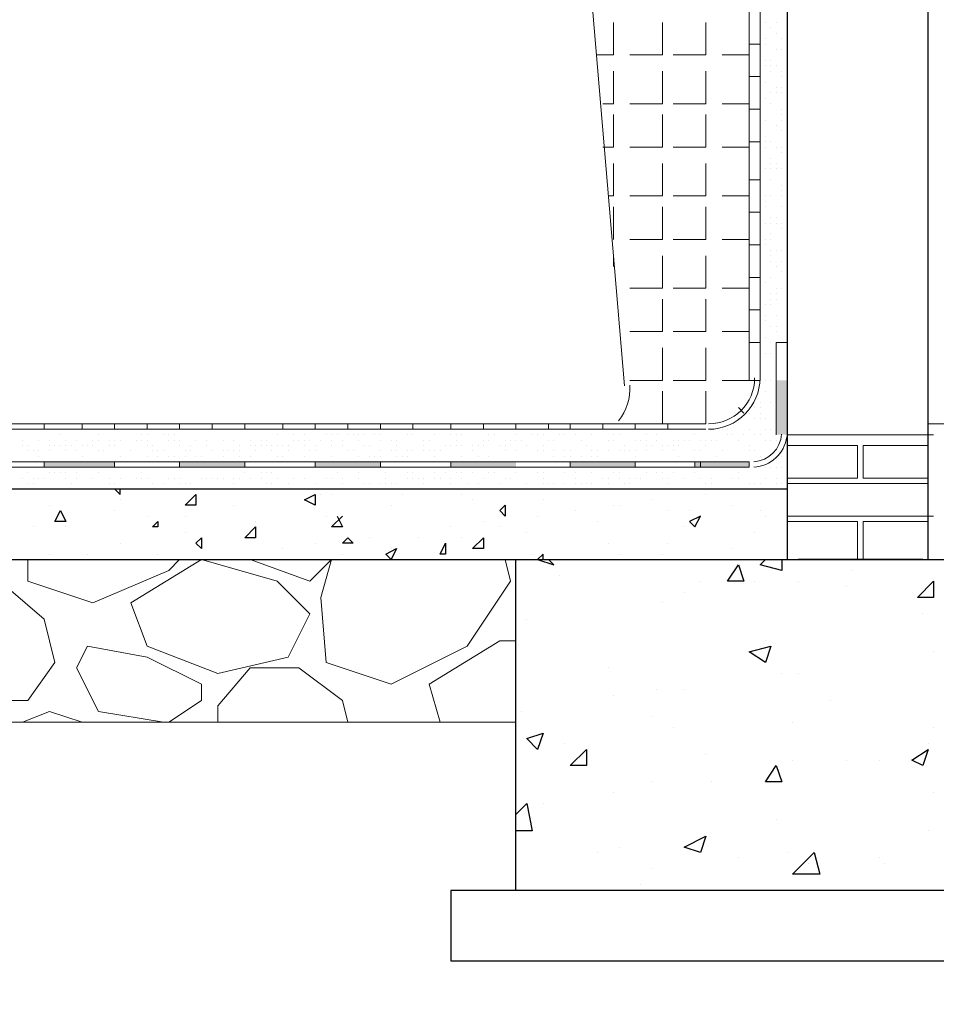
# Model space of a CAD drawing. Header units: metres. Extents: x 5.7 to 89.8, y 4 to 63.5.
# Tile 322 of 475: x 66.2 to 67.9, y 30 to 31.8. Entities that reach past the tile are written whole.
import ezdxf

# ---------------------------------------------------------------- set-up
doc = ezdxf.new("R2010")
doc.units = ezdxf.units.M
doc.header["$MEASUREMENT"] = 0
for name, color, linetype in [('PDF17_hatch', 7, 'Continuous'), ('PDF17_hatch-borshi', 7, 'Continuous'), ('PDF17_hatch-plan', 7, 'Continuous'), ('PDF17_kaff', 7, 'Continuous'), ('PDF17_wall', 7, 'Continuous')]:
    doc.layers.add(name, color=color, linetype=linetype)

msp = doc.modelspace()

# ---------------------------------------------------------------- linework, layer by layer
at = {"layer": 'PDF17_hatch', "lineweight": 25}
for points in [[(66.3911, 30.9611), (66.4007, 30.9515), (66.4007, 30.9611)], [(66.6415, 30.9611), (66.6415, 30.9611)], [(66.8148, 30.9611), (66.8148, 30.9611)], [(66.4007, 30.9418), (66.4007, 30.9418)], [(66.5259, 30.9418), (66.5259, 30.9418)], [(66.7571, 30.9515), (66.7571, 30.9515)], [(66.7763, 30.9515), (66.7763, 30.9515)], [(66.9015, 30.9515), (66.9015, 30.9515)], [(67.0075, 30.9515), (67.0075, 30.9515)], [(67.0267, 30.9418), (67.0267, 30.9418)], [(67.1519, 30.9418), (67.1519, 30.9418)], [(67.3446, 30.9418), (67.3446, 30.9418)], [(67.3446, 30.9418), (67.3446, 30.9418)], [(67.4409, 30.9515), (67.4409, 30.9515)], [(66.2755, 30.9322), (66.2755, 30.9322)], [(66.603, 30.9322), (66.603, 30.9322)], [(66.8823, 30.9322), (66.8823, 30.9322)], [(67.2771, 30.9322), (67.2771, 30.9322)], [(67.2868, 30.9322), (67.2868, 30.9322)], [(67.489, 30.9322), (67.489, 30.9322)], [(66.3911, 30.9226), (66.3911, 30.9226)], [(66.4489, 30.9129), (66.4489, 30.9129)], [(66.5163, 30.9129), (66.5163, 30.9129)], [(66.7667, 30.9129), (66.7667, 30.9129)], [(66.786, 30.9129), (66.7956, 30.8937), (66.7763, 30.8937), (66.7956, 30.9129)], [(67.1423, 30.9129), (67.1423, 30.9129)], [(67.2097, 30.9226), (67.2097, 30.9226)], [(67.3735, 30.9226), (67.3735, 30.9226)], [(67.412, 30.9226), (67.412, 30.9226)], [(67.5372, 30.9226), (67.5372, 30.9226)], [(67.5468, 30.9129), (67.5468, 30.9129)], [(66.2466, 30.8937), (66.2466, 30.8937)], [(66.3044, 30.8937), (66.3044, 30.8937)], [(66.6415, 30.9033), (66.6415, 30.9033)], [(66.9882, 30.8937), (66.9882, 30.8937)], [(67.046, 30.9033), (67.046, 30.9033)], [(67.0749, 30.8937), (67.0749, 30.8937)], [(67.2482, 30.9033), (67.2482, 30.9033)], [(67.4023, 30.8937), (67.4023, 30.8937)], [(66.5163, 30.884), (66.5163, 30.884)], [(66.8437, 30.8744), (66.8437, 30.8744)], [(66.9304, 30.8744), (66.9304, 30.8744)], [(67.0075, 30.8744), (67.0075, 30.8744)], [(67.123, 30.884), (67.123, 30.884)], [(67.5276, 30.884), (67.5276, 30.884)], [(66.4007, 30.8648), (66.4007, 30.8648)], [(66.6896, 30.8552), (66.6896, 30.8552)], [(66.7474, 30.8648), (66.7474, 30.8648)], [(66.8823, 30.8552), (66.8823, 30.8552)], [(67.2675, 30.8648), (67.2675, 30.8648)], [(67.3735, 30.8648), (67.3735, 30.8648)], [(67.489, 30.8552), (67.489, 30.8552)], [(66.2755, 30.8455), (66.2755, 30.8455)], [(66.3429, 30.8455), (66.3429, 30.8455)], [(66.4681, 30.8455), (66.4681, 30.8455)], [(66.7956, 30.8455), (66.7956, 30.8455)], [(67.1327, 30.8455), (67.1327, 30.8455)], [(67.1519, 30.8359), (67.1519, 30.8455), (67.1423, 30.8359), (67.1712, 30.8263), (67.1616, 30.8359)], [(67.1423, 30.8359), (67.1423, 30.8359)], [(67.229, 30.8359), (67.229, 30.8359)], [(67.2868, 30.8455), (67.2868, 30.8455)], [(67.3638, 30.8455), (67.3638, 30.8455)], [(67.5757, 30.8359), (67.5757, 30.8166), (67.5372, 30.8263), (67.5468, 30.8359)], [(67.1808, 30.807), (67.1808, 30.807)], [(67.7009, 30.8166), (67.7009, 30.8166)], [(67.4312, 30.7974), (67.4312, 30.7974)], [(67.5276, 30.7974), (67.5276, 30.7974)], [(67.6046, 30.7974), (67.6046, 30.7974)], [(67.6913, 30.7877), (67.6913, 30.7877)], [(67.4023, 30.7781), (67.4023, 30.7781)], [(67.3638, 30.7588), (67.3638, 30.7588)], [(67.8261, 30.7396), (67.8261, 30.7396)], [(67.123, 30.7299), (67.123, 30.7299)], [(67.5468, 30.6914), (67.5468, 30.6914)], [(67.8454, 30.6722), (67.8454, 30.6722)], [(67.2675, 30.6433), (67.2675, 30.6433)], [(67.5757, 30.6336), (67.5757, 30.6336)], [(67.6046, 30.6336), (67.6046, 30.6336)], [(67.2771, 30.5951), (67.2771, 30.5951)], [(67.3542, 30.6047), (67.3542, 30.6047)], [(67.4023, 30.6047), (67.4023, 30.6047)], [(67.6624, 30.5855), (67.6624, 30.5855)], [(67.1134, 30.5662), (67.1134, 30.5662)], [(67.3446, 30.5566), (67.3446, 30.5566)], [(67.595, 30.547), (67.595, 30.547)], [(67.3831, 30.5373), (67.3831, 30.5373)], [(67.8454, 30.5373), (67.8454, 30.5373)], [(67.1905, 30.5084), (67.1905, 30.5084)], [(67.8358, 30.5084), (67.8358, 30.5084)], [(67.1038, 30.4892), (67.1038, 30.4892)], [(67.4409, 30.4892), (67.4409, 30.4892)], [(67.595, 30.4795), (67.595, 30.4795)], [(67.6913, 30.4795), (67.6913, 30.4795)], [(67.7491, 30.4795), (67.7491, 30.4795)], [(67.3446, 30.441), (67.3446, 30.441)], [(67.4505, 30.441), (67.4505, 30.441)], [(67.2771, 30.4218), (67.2771, 30.4218)], [(67.8454, 30.4218), (67.8454, 30.4218)], [(67.1038, 30.4121), (67.1038, 30.4121)], [(67.1038, 30.3832), (67.123, 30.4025), (67.1327, 30.3543), (67.1038, 30.3543)], [(67.1519, 30.4025), (67.1519, 30.4025)], [(67.5661, 30.3736), (67.5661, 30.3736)], [(67.8358, 30.3543), (67.8358, 30.3543)], [(67.2482, 30.3158), (67.2482, 30.3158)], [(67.2868, 30.3254), (67.2868, 30.3254)], [(67.5853, 30.3158), (67.5853, 30.3158)], [(67.4987, 30.3062), (67.4987, 30.3062)], [(67.6239, 30.2965), (67.6239, 30.2965)], [(67.7491, 30.3062), (67.7491, 30.3062)], [(67.7587, 30.2965), (67.7587, 30.2965)], [(67.3446, 30.2869), (67.3446, 30.2869)], [(67.3253, 30.258), (67.3253, 30.258)]]:
    msp.add_lwpolyline(points, dxfattribs=at)
for points in [[(66.5355, 30.9322), (66.5163, 30.9322), (66.5355, 30.9515)], [(66.7474, 30.9515), (66.7474, 30.9322), (66.7282, 30.9418)], [(67.0845, 30.9322), (67.0845, 30.9129), (67.0749, 30.9226)], [(66.2948, 30.9226), (66.3044, 30.9033), (66.2851, 30.9033)], [(67.4312, 30.9129), (67.412, 30.9033), (67.4216, 30.8937)], [(66.4681, 30.9033), (66.4681, 30.8937), (66.4585, 30.8937)], [(66.6415, 30.8937), (66.6415, 30.8744), (66.6222, 30.8744)], [(66.5452, 30.8744), (66.5452, 30.8552), (66.5355, 30.8648)], [(66.8052, 30.8744), (66.8148, 30.8648), (66.7956, 30.8648)], [(67.046, 30.8552), (67.0267, 30.8552), (67.046, 30.8744)], [(66.8919, 30.8552), (66.8823, 30.8359), (66.8726, 30.8455)], [(66.9786, 30.8648), (66.9786, 30.8455), (66.9689, 30.8455)], [(67.4987, 30.8263), (67.5083, 30.7974), (67.4794, 30.7974)], [(67.8454, 30.7974), (67.8454, 30.7685), (67.8165, 30.7685)], [(67.5564, 30.6818), (67.5468, 30.6529), (67.5179, 30.6722)], [(67.1519, 30.5277), (67.1423, 30.4988), (67.123, 30.5181)], [(67.229, 30.4988), (67.229, 30.4699), (67.2001, 30.4699)], [(67.8358, 30.4988), (67.8261, 30.4699), (67.8069, 30.4795)], [(67.5661, 30.4699), (67.5757, 30.441), (67.5468, 30.441)], [(67.4409, 30.3447), (67.4312, 30.3158), (67.4023, 30.3254)], [(67.6431, 30.2773), (67.595, 30.2773), (67.6335, 30.3158)]]:
    msp.add_lwpolyline(points, close=True, dxfattribs=at)
at = {"layer": 'PDF17_hatch-borshi', "lineweight": 18}
for points in [[(67.5372, 31.7894), (67.5372, 31.7894)], [(67.5468, 31.7894), (67.5468, 31.7894)], [(67.5661, 31.7894), (67.5661, 31.7894)], [(67.5564, 31.7797), (67.5564, 31.7797)], [(67.5661, 31.7701), (67.5661, 31.7701)], [(67.5372, 31.7605), (67.5372, 31.7605)], [(67.5468, 31.7605), (67.5468, 31.7605)], [(67.5468, 31.7509), (67.5468, 31.7509)], [(67.5468, 31.7509), (67.5468, 31.7509)], [(67.5757, 31.7605), (67.5757, 31.7605)], [(67.5757, 31.7605), (67.5757, 31.7605)], [(67.5853, 31.7605), (67.5853, 31.7605)], [(67.5661, 31.7412), (67.5661, 31.7412)], [(67.5757, 31.7412), (67.5757, 31.7412)], [(67.5372, 31.722), (67.5372, 31.722)], [(67.5468, 31.722), (67.5468, 31.722)], [(67.5468, 31.7123), (67.5468, 31.7123)], [(67.5564, 31.722), (67.5564, 31.722)], [(67.5564, 31.7123), (67.5564, 31.7123)], [(67.5661, 31.7123), (67.5661, 31.7123)], [(67.5661, 31.7123), (67.5661, 31.7123)], [(67.5372, 31.7027), (67.5372, 31.7027)], [(67.5372, 31.6931), (67.5372, 31.6931)], [(67.5564, 31.7027), (67.5564, 31.7027)], [(67.5757, 31.7027), (67.5757, 31.7027)], [(67.5757, 31.6931), (67.5757, 31.6931)], [(67.5468, 31.6834), (67.5468, 31.6834)], [(67.5372, 31.6642), (67.5372, 31.6642)], [(67.5564, 31.6642), (67.5564, 31.6642)], [(67.5661, 31.6738), (67.5661, 31.6738)], [(67.5661, 31.6642), (67.5661, 31.6642)], [(67.5757, 31.6738), (67.5757, 31.6738)], [(67.5757, 31.6642), (67.5757, 31.6642)], [(67.5853, 31.6642), (67.5853, 31.6642)], [(67.5372, 31.6545), (67.5372, 31.6545)], [(67.5468, 31.6545), (67.5468, 31.6545)], [(67.5468, 31.6545), (67.5468, 31.6545)], [(67.5564, 31.6449), (67.5564, 31.6449)], [(67.5372, 31.6257), (67.5372, 31.6257)], [(67.5757, 31.6353), (67.5757, 31.6353)], [(67.5757, 31.6257), (67.5757, 31.6257)], [(67.5372, 31.616), (67.5372, 31.616)], [(67.5468, 31.616), (67.5468, 31.616)], [(67.5468, 31.616), (67.5468, 31.616)], [(67.5661, 31.6064), (67.5661, 31.6064)], [(67.5757, 31.616), (67.5757, 31.616)], [(67.5372, 31.5968), (67.5372, 31.5968)], [(67.5757, 31.5968), (67.5757, 31.5968)], [(67.5468, 31.5871), (67.5468, 31.5871)], [(67.5468, 31.5775), (67.5468, 31.5775)], [(67.5468, 31.5775), (67.5468, 31.5775)], [(67.5564, 31.5775), (67.5564, 31.5775)], [(67.5372, 31.5679), (67.5372, 31.5679)], [(67.5468, 31.5679), (67.5468, 31.5679)], [(67.5661, 31.5679), (67.5661, 31.5679)], [(67.5757, 31.5679), (67.5757, 31.5679)], [(67.5757, 31.5679), (67.5757, 31.5679)], [(67.5757, 31.5582), (67.5757, 31.5582)], [(67.5564, 31.5486), (67.5564, 31.5486)], [(67.5564, 31.539), (67.5564, 31.539)], [(67.5661, 31.539), (67.5661, 31.539)], [(67.5372, 31.5293), (67.5372, 31.5293)], [(67.5372, 31.5197), (67.5372, 31.5197)], [(67.5468, 31.5293), (67.5468, 31.5293)], [(67.5564, 31.5293), (67.5564, 31.5293)], [(67.5661, 31.5293), (67.5661, 31.5293)], [(67.5757, 31.5293), (67.5757, 31.5293)], [(67.5853, 31.5293), (67.5853, 31.5293)], [(67.5564, 31.5101), (67.5564, 31.5101)], [(67.5564, 31.5101), (67.5564, 31.5101)], [(67.5757, 31.5004), (67.5757, 31.5004)], [(67.5757, 31.5004), (67.5757, 31.5004)], [(67.5757, 31.5004), (67.5757, 31.5004)], [(67.5757, 31.4908), (67.5757, 31.4908)], [(67.5757, 31.4908), (67.5757, 31.4908)], [(67.5372, 31.4716), (67.5372, 31.4716)], [(67.5468, 31.4812), (67.5468, 31.4812)], [(67.5468, 31.4716), (67.5468, 31.4716)], [(67.5564, 31.4812), (67.5564, 31.4812)], [(67.5757, 31.4812), (67.5757, 31.4812)], [(67.5468, 31.4619), (67.5468, 31.4619)], [(67.5757, 31.4619), (67.5757, 31.4619)], [(67.5372, 31.4427), (67.5372, 31.4427)], [(67.5468, 31.433), (67.5468, 31.433)], [(67.5564, 31.4427), (67.5564, 31.4427)], [(67.5564, 31.4427), (67.5564, 31.4427)], [(67.5564, 31.433), (67.5564, 31.433)], [(67.5661, 31.4427), (67.5661, 31.4427)], [(67.5661, 31.433), (67.5661, 31.433)], [(67.5661, 31.433), (67.5661, 31.433)], [(67.5757, 31.433), (67.5757, 31.433)], [(67.5564, 31.4138), (67.5564, 31.4138)], [(67.5757, 31.4234), (67.5757, 31.4234)], [(67.5468, 31.4041), (67.5468, 31.4041)], [(67.5564, 31.4041), (67.5564, 31.4041)], [(67.5372, 31.3849), (67.5372, 31.3849)], [(67.5468, 31.3945), (67.5468, 31.3945)], [(67.5564, 31.3849), (67.5564, 31.3849)], [(67.5661, 31.3849), (67.5661, 31.3849)], [(67.5661, 31.3849), (67.5661, 31.3849)], [(67.5757, 31.3849), (67.5757, 31.3849)], [(67.5853, 31.3945), (67.5853, 31.3945)], [(67.5564, 31.3752), (67.5564, 31.3752)], [(67.5564, 31.3656), (67.5564, 31.3656)], [(67.5757, 31.3656), (67.5757, 31.3656)], [(67.5661, 31.356), (67.5661, 31.356)], [(67.5757, 31.3463), (67.5757, 31.3463)], [(67.5853, 31.356), (67.5853, 31.356)], [(67.5372, 31.3367), (67.5372, 31.3367)], [(67.5372, 31.3367), (67.5372, 31.3367)], [(67.5372, 31.3271), (67.5372, 31.3271)], [(67.5468, 31.3271), (67.5468, 31.3271)], [(67.5564, 31.3367), (67.5564, 31.3367)], [(67.5564, 31.3367), (67.5564, 31.3367)], [(67.5564, 31.3078), (67.5564, 31.3078)], [(67.5661, 31.3175), (67.5661, 31.3175)], [(67.5661, 31.3078), (67.5661, 31.3078)], [(67.5757, 31.3175), (67.5757, 31.3175)], [(67.5853, 31.3078), (67.5853, 31.3078)], [(67.5564, 31.2982), (67.5564, 31.2982)], [(67.5661, 31.2982), (67.5661, 31.2982)], [(67.5853, 31.2982), (67.5853, 31.2982)], [(67.5372, 31.2886), (67.5372, 31.2886)], [(67.5468, 31.2886), (67.5468, 31.2886)], [(67.5564, 31.2886), (67.5564, 31.2886)], [(67.5372, 31.2693), (67.5372, 31.2693)], [(67.5468, 31.2693), (67.5468, 31.2693)], [(67.5468, 31.2597), (67.5468, 31.2597)], [(67.5661, 31.2693), (67.5661, 31.2693)], [(67.5372, 31.25), (67.5372, 31.25)], [(67.5372, 31.2404), (67.5372, 31.2404)], [(67.5564, 31.25), (67.5564, 31.25)], [(67.5661, 31.25), (67.5661, 31.25)], [(67.5661, 31.25), (67.5661, 31.25)], [(67.5661, 31.25), (67.5661, 31.25)], [(67.5661, 31.2404), (67.5661, 31.2404)], [(67.5372, 31.2211), (67.5372, 31.2211)], [(67.5468, 31.2308), (67.5468, 31.2308)], [(67.5564, 31.2211), (67.5564, 31.2211)], [(67.5853, 31.2308), (67.5853, 31.2308)], [(67.5372, 31.2019), (67.5372, 31.2019)], [(67.5468, 31.2019), (67.5468, 31.2019)], [(67.5564, 31.2019), (67.5564, 31.2019)], [(67.5661, 31.2019), (67.5661, 31.2019)], [(67.5372, 31.1826), (67.5372, 31.1826)], [(67.5661, 31.1826), (67.5661, 31.1826)], [(67.5661, 31.1826), (67.5661, 31.1826)], [(67.5661, 31.173), (67.5661, 31.173)], [(67.5372, 31.1634), (67.5372, 31.1634)], [(67.5372, 31.1537), (67.5372, 31.1537)], [(67.5468, 31.1537), (67.5468, 31.1537)], [(67.5564, 31.1537), (67.5564, 31.1537)], [(67.5661, 31.1537), (67.5661, 31.1537)], [(67.5468, 31.1345), (67.5468, 31.1345)], [(67.5661, 31.1345), (67.5661, 31.1345)], [(67.5083, 31.1056), (67.5083, 31.1056)], [(67.5179, 31.1056), (67.5179, 31.1056)], [(67.5276, 31.1056), (67.5276, 31.1056)], [(67.5372, 31.1152), (67.5372, 31.1152)], [(67.5372, 31.1056), (67.5372, 31.1056)], [(67.5564, 31.1152), (67.5564, 31.1152)], [(67.5661, 31.1152), (67.5661, 31.1152)], [(67.5661, 31.1056), (67.5661, 31.1056)], [(67.4987, 31.0863), (67.4987, 31.0863)], [(67.5179, 31.0959), (67.5179, 31.0959)], [(67.5276, 31.0863), (67.5276, 31.0863)], [(67.5372, 31.0959), (67.5372, 31.0959)], [(67.5372, 31.0863), (67.5372, 31.0863)], [(67.5468, 31.0863), (67.5468, 31.0863)], [(67.5468, 31.0863), (67.5468, 31.0863)], [(67.5661, 31.0959), (67.5661, 31.0959)], [(66.237, 31.067), (66.237, 31.067)], [(66.2755, 31.067), (66.2755, 31.067)], [(66.3237, 31.067), (66.3237, 31.067)], [(66.3718, 31.067), (66.3718, 31.067)], [(66.42, 31.067), (66.42, 31.067)], [(66.42, 31.067), (66.42, 31.067)], [(66.5259, 31.067), (66.5259, 31.067)], [(66.5355, 31.067), (66.5355, 31.067)], [(66.5644, 31.067), (66.5644, 31.067)], [(66.6319, 31.067), (66.6319, 31.067)], [(66.7089, 31.067), (66.7089, 31.067)], [(66.7763, 31.067), (66.7763, 31.067)], [(66.8437, 31.067), (66.8437, 31.067)], [(66.8726, 31.067), (66.8726, 31.067)], [(67.2001, 31.067), (67.2001, 31.067)], [(67.229, 31.067), (67.229, 31.067)], [(67.3831, 31.067), (67.3831, 31.067)], [(67.4312, 31.067), (67.4312, 31.067)], [(67.4698, 31.067), (67.4698, 31.067)], [(67.4794, 31.067), (67.4794, 31.067)], [(67.5179, 31.067), (67.5179, 31.067)], [(67.5179, 31.067), (67.5179, 31.067)], [(67.5468, 31.067), (67.5468, 31.067)], [(67.5564, 31.067), (67.5564, 31.067)], [(67.5661, 31.067), (67.5661, 31.067)], [(67.5661, 31.067), (67.5661, 31.067)], [(66.2273, 31.0478), (66.2273, 31.0478)], [(66.2562, 31.0478), (66.2562, 31.0478)], [(66.2755, 31.0478), (66.2755, 31.0478)], [(66.2948, 31.0574), (66.2948, 31.0574)], [(66.3044, 31.0478), (66.3044, 31.0478)], [(66.3237, 31.0478), (66.3237, 31.0478)], [(66.3525, 31.0478), (66.3525, 31.0478)], [(66.3622, 31.0574), (66.3622, 31.0574)], [(66.3622, 31.0478), (66.3622, 31.0478)], [(66.3814, 31.0478), (66.3814, 31.0478)], [(66.3814, 31.0478), (66.3814, 31.0478)], [(66.3911, 31.0478), (66.3911, 31.0478)], [(66.4007, 31.0478), (66.4007, 31.0478)], [(66.4007, 31.0478), (66.4007, 31.0478)], [(66.4296, 31.0478), (66.4296, 31.0478)], [(66.4392, 31.0574), (66.4392, 31.0574)], [(66.4392, 31.0478), (66.4392, 31.0478)], [(66.4392, 31.0478), (66.4392, 31.0478)], [(66.4489, 31.0574), (66.4489, 31.0574)], [(66.4489, 31.0478), (66.4489, 31.0478)], [(66.4778, 31.0574), (66.4778, 31.0574)], [(66.4874, 31.0574), (66.4874, 31.0574)], [(66.4874, 31.0478), (66.4874, 31.0478)], [(66.497, 31.0574), (66.497, 31.0574)], [(66.497, 31.0478), (66.497, 31.0478)], [(66.5066, 31.0478), (66.5066, 31.0478)], [(66.5355, 31.0478), (66.5355, 31.0478)], [(66.5548, 31.0478), (66.5548, 31.0478)], [(66.5837, 31.0478), (66.5837, 31.0478)], [(66.5837, 31.0478), (66.5837, 31.0478)], [(66.603, 31.0478), (66.603, 31.0478)], [(66.6319, 31.0478), (66.6319, 31.0478)], [(66.6511, 31.0478), (66.6511, 31.0478)], [(66.6607, 31.0478), (66.6607, 31.0478)], [(66.68, 31.0574), (66.68, 31.0574)], [(66.7089, 31.0574), (66.7089, 31.0574)], [(66.7089, 31.0478), (66.7089, 31.0478)], [(66.7185, 31.0478), (66.7185, 31.0478)], [(66.7282, 31.0574), (66.7282, 31.0574)], [(66.7282, 31.0478), (66.7282, 31.0478)], [(66.7282, 31.0478), (66.7282, 31.0478)], [(66.7378, 31.0478), (66.7378, 31.0478)], [(66.7571, 31.0478), (66.7571, 31.0478)], [(66.7667, 31.0574), (66.7667, 31.0574)], [(66.7763, 31.0574), (66.7763, 31.0574)], [(66.7763, 31.0478), (66.7763, 31.0478)], [(66.786, 31.0574), (66.786, 31.0574)], [(66.7956, 31.0478), (66.7956, 31.0478)], [(66.8052, 31.0574), (66.8052, 31.0574)], [(66.8148, 31.0574), (66.8148, 31.0574)], [(66.8245, 31.0574), (66.8245, 31.0574)], [(66.8245, 31.0478), (66.8245, 31.0478)], [(66.8341, 31.0574), (66.8341, 31.0574)], [(66.8534, 31.0574), (66.8534, 31.0574)], [(66.8534, 31.0574), (66.8534, 31.0574)], [(66.863, 31.0574), (66.863, 31.0574)], [(66.863, 31.0478), (66.863, 31.0478)], [(66.8823, 31.0478), (66.8823, 31.0478)], [(66.8919, 31.0478), (66.8919, 31.0478)], [(66.9112, 31.0574), (66.9112, 31.0574)], [(66.9208, 31.0574), (66.9208, 31.0574)], [(66.9401, 31.0478), (66.9401, 31.0478)], [(66.9401, 31.0478), (66.9401, 31.0478)], [(66.9497, 31.0478), (66.9497, 31.0478)], [(66.9593, 31.0574), (66.9593, 31.0574)], [(66.9882, 31.0574), (66.9882, 31.0574)], [(66.9978, 31.0574), (66.9978, 31.0574)], [(66.9978, 31.0478), (66.9978, 31.0478)], [(67.0075, 31.0574), (67.0075, 31.0574)], [(67.046, 31.0478), (67.046, 31.0478)], [(67.0556, 31.0574), (67.0556, 31.0574)], [(67.0556, 31.0478), (67.0556, 31.0478)], [(67.0556, 31.0478), (67.0556, 31.0478)], [(67.0653, 31.0574), (67.0653, 31.0574)], [(67.0845, 31.0478), (67.0845, 31.0478)], [(67.0941, 31.0478), (67.0941, 31.0478)], [(67.1038, 31.0574), (67.1038, 31.0574)], [(67.1038, 31.0478), (67.1038, 31.0478)], [(67.1038, 31.0478), (67.1038, 31.0478)], [(67.1134, 31.0478), (67.1134, 31.0478)], [(67.1327, 31.0574), (67.1327, 31.0574)], [(67.1327, 31.0574), (67.1327, 31.0574)], [(67.1423, 31.0574), (67.1423, 31.0574)], [(67.1423, 31.0574), (67.1423, 31.0574)], [(67.1423, 31.0574), (67.1423, 31.0574)], [(67.1519, 31.0574), (67.1519, 31.0574)], [(67.1616, 31.0478), (67.1616, 31.0478)], [(67.1712, 31.0478), (67.1712, 31.0478)], [(67.1712, 31.0478), (67.1712, 31.0478)], [(67.1808, 31.0574), (67.1808, 31.0574)], [(67.1905, 31.0574), (67.1905, 31.0574)], [(67.1905, 31.0574), (67.1905, 31.0574)], [(67.2097, 31.0574), (67.2097, 31.0574)], [(67.2194, 31.0478), (67.2194, 31.0478)], [(67.2194, 31.0478), (67.2194, 31.0478)], [(67.2386, 31.0574), (67.2386, 31.0574)], [(67.2675, 31.0478), (67.2675, 31.0478)], [(67.2675, 31.0478), (67.2675, 31.0478)], [(67.2771, 31.0574), (67.2771, 31.0574)], [(67.2771, 31.0478), (67.2771, 31.0478)], [(67.2868, 31.0574), (67.2868, 31.0574)], [(67.2868, 31.0574), (67.2868, 31.0574)], [(67.3157, 31.0478), (67.3157, 31.0478)], [(67.3253, 31.0478), (67.3253, 31.0478)], [(67.3349, 31.0574), (67.3349, 31.0574)], [(67.3349, 31.0478), (67.3349, 31.0478)], [(67.3542, 31.0574), (67.3542, 31.0574)], [(67.3542, 31.0478), (67.3542, 31.0478)], [(67.3831, 31.0478), (67.3831, 31.0478)], [(67.3927, 31.0478), (67.3927, 31.0478)], [(67.4023, 31.0478), (67.4023, 31.0478)], [(67.412, 31.0478), (67.412, 31.0478)], [(67.4216, 31.0574), (67.4216, 31.0574)], [(67.4312, 31.0478), (67.4312, 31.0478)], [(67.4312, 31.0478), (67.4312, 31.0478)], [(67.4409, 31.0478), (67.4409, 31.0478)], [(67.4409, 31.0478), (67.4409, 31.0478)], [(67.4505, 31.0478), (67.4505, 31.0478)], [(67.4505, 31.0478), (67.4505, 31.0478)], [(67.4601, 31.0478), (67.4601, 31.0478)], [(67.4794, 31.0574), (67.4794, 31.0574)], [(67.489, 31.0574), (67.489, 31.0574)], [(67.4987, 31.0478), (67.4987, 31.0478)], [(67.4987, 31.0478), (67.4987, 31.0478)], [(67.4987, 31.0478), (67.4987, 31.0478)], [(67.5083, 31.0574), (67.5083, 31.0574)], [(67.5276, 31.0574), (67.5276, 31.0574)], [(67.5372, 31.0574), (67.5372, 31.0574)], [(67.5468, 31.0478), (67.5468, 31.0478)], [(67.5468, 31.0478), (67.5468, 31.0478)], [(67.5564, 31.0478), (67.5564, 31.0478)], [(67.5661, 31.0478), (67.5661, 31.0478)], [(67.5853, 31.0574), (67.8454, 31.0574)], [(66.2273, 31.0381), (66.2273, 31.0381)], [(66.237, 31.0381), (66.237, 31.0381)], [(66.237, 31.0285), (66.237, 31.0285)], [(66.237, 31.0285), (66.237, 31.0285)], [(66.2466, 31.0285), (66.2466, 31.0285)], [(66.2562, 31.0285), (66.2562, 31.0285)], [(66.2562, 31.0285), (66.2562, 31.0285)], [(66.2755, 31.0381), (66.2755, 31.0381)], [(66.2755, 31.0285), (66.2755, 31.0285)], [(66.2851, 31.0381), (66.2851, 31.0381)], [(66.2948, 31.0381), (66.2948, 31.0381)], [(66.3044, 31.0381), (66.3044, 31.0381)], [(66.3044, 31.0285), (66.3044, 31.0285)], [(66.314, 31.0381), (66.314, 31.0381)], [(66.3237, 31.0285), (66.3237, 31.0285)], [(66.3333, 31.0381), (66.3333, 31.0381)], [(66.3333, 31.0381), (66.3333, 31.0381)], [(66.3429, 31.0381), (66.3429, 31.0381)], [(66.3525, 31.0381), (66.3525, 31.0381)], [(66.3622, 31.0285), (66.3622, 31.0285)], [(66.3718, 31.0285), (66.3718, 31.0285)], [(66.3814, 31.0381), (66.3814, 31.0381)], [(66.3911, 31.0381), (66.3911, 31.0381)], [(66.42, 31.0285), (66.42, 31.0285)], [(66.42, 31.0285), (66.42, 31.0285)], [(66.4489, 31.0381), (66.4489, 31.0381)], [(66.4585, 31.0381), (66.4585, 31.0381)], [(66.4585, 31.0285), (66.4585, 31.0285)], [(66.4681, 31.0285), (66.4681, 31.0285)], [(66.4778, 31.0285), (66.4778, 31.0285)], [(66.5066, 31.0381), (66.5066, 31.0381)], [(66.5163, 31.0285), (66.5163, 31.0285)], [(66.5259, 31.0381), (66.5259, 31.0381)], [(66.5259, 31.0285), (66.5259, 31.0285)], [(66.5548, 31.0381), (66.5548, 31.0381)], [(66.5644, 31.0285), (66.5644, 31.0285)], [(66.5644, 31.0285), (66.5644, 31.0285)], [(66.5837, 31.0285), (66.5837, 31.0285)], [(66.5837, 31.0285), (66.5837, 31.0285)], [(66.5933, 31.0285), (66.5933, 31.0285)], [(66.5933, 31.0285), (66.5933, 31.0285)], [(66.603, 31.0285), (66.603, 31.0285)], [(66.6126, 31.0381), (66.6126, 31.0381)], [(66.6126, 31.0381), (66.6126, 31.0381)], [(66.6126, 31.0285), (66.6126, 31.0285)], [(66.6319, 31.0381), (66.6319, 31.0381)], [(66.6415, 31.0381), (66.6415, 31.0381)], [(66.6415, 31.0285), (66.6415, 31.0285)], [(66.6511, 31.0381), (66.6511, 31.0381)], [(66.6607, 31.0381), (66.6607, 31.0381)], [(66.6704, 31.0381), (66.6704, 31.0381)], [(66.6704, 31.0285), (66.6704, 31.0285)], [(66.68, 31.0381), (66.68, 31.0381)], [(66.6896, 31.0381), (66.6896, 31.0381)], [(66.6993, 31.0381), (66.6993, 31.0381)], [(66.6993, 31.0285), (66.6993, 31.0285)], [(66.7282, 31.0381), (66.7282, 31.0381)], [(66.7378, 31.0285), (66.7378, 31.0285)], [(66.7474, 31.0381), (66.7474, 31.0381)], [(66.7474, 31.0285), (66.7474, 31.0285)], [(66.7474, 31.0285), (66.7474, 31.0285)], [(66.7763, 31.0381), (66.7763, 31.0381)], [(66.7956, 31.0381), (66.7956, 31.0381)], [(66.8052, 31.0285), (66.8052, 31.0285)], [(66.8148, 31.0285), (66.8148, 31.0285)], [(66.8341, 31.0381), (66.8341, 31.0381)], [(66.8437, 31.0381), (66.8437, 31.0381)], [(66.863, 31.0285), (66.863, 31.0285)], [(66.8823, 31.0285), (66.8823, 31.0285)], [(66.8919, 31.0381), (66.8919, 31.0381)], [(66.8919, 31.0285), (66.8919, 31.0285)], [(66.9112, 31.0285), (66.9112, 31.0285)], [(66.9208, 31.0285), (66.9208, 31.0285)], [(66.9401, 31.0381), (66.9401, 31.0381)], [(66.9401, 31.0381), (66.9401, 31.0381)], [(66.9401, 31.0285), (66.9401, 31.0285)], [(66.9497, 31.0285), (66.9497, 31.0285)], [(66.9593, 31.0285), (66.9593, 31.0285)], [(66.9593, 31.0285), (66.9593, 31.0285)], [(66.9689, 31.0285), (66.9689, 31.0285)], [(66.9786, 31.0381), (66.9786, 31.0381)], [(66.9882, 31.0381), (66.9882, 31.0381)], [(66.9978, 31.0381), (66.9978, 31.0381)], [(67.0075, 31.0381), (67.0075, 31.0381)], [(67.0075, 31.0381), (67.0075, 31.0381)], [(67.0267, 31.0381), (67.0267, 31.0381)], [(67.0267, 31.0285), (67.0267, 31.0285)], [(67.0267, 31.0285), (67.0267, 31.0285)], [(67.0364, 31.0381), (67.0364, 31.0381)], [(67.046, 31.0381), (67.046, 31.0381)], [(67.0749, 31.0381), (67.0749, 31.0381)], [(67.0845, 31.0381), (67.0845, 31.0381)], [(67.0845, 31.0285), (67.0845, 31.0285)], [(67.1038, 31.0285), (67.1038, 31.0285)], [(67.1038, 31.0285), (67.1038, 31.0285)], [(67.123, 31.0381), (67.123, 31.0381)], [(67.1423, 31.0285), (67.1423, 31.0285)], [(67.1519, 31.0381), (67.1519, 31.0381)], [(67.1519, 31.0285), (67.1519, 31.0285)], [(67.1712, 31.0285), (67.1712, 31.0285)], [(67.1905, 31.0285), (67.1905, 31.0285)], [(67.2001, 31.0285), (67.2001, 31.0285)], [(67.229, 31.0381), (67.229, 31.0381)], [(67.2386, 31.0285), (67.2386, 31.0285)], [(67.2482, 31.0285), (67.2482, 31.0285)], [(67.2675, 31.0285), (67.2675, 31.0285)], [(67.2868, 31.0285), (67.2868, 31.0285)], [(67.2868, 31.0285), (67.2868, 31.0285)], [(67.2964, 31.0381), (67.2964, 31.0381)], [(67.2964, 31.0285), (67.2964, 31.0285)], [(67.306, 31.0285), (67.306, 31.0285)], [(67.3157, 31.0285), (67.3157, 31.0285)], [(67.3349, 31.0381), (67.3349, 31.0381)], [(67.3349, 31.0285), (67.3349, 31.0285)], [(67.3446, 31.0381), (67.3446, 31.0381)], [(67.3638, 31.0381), (67.3638, 31.0381)], [(67.3638, 31.0285), (67.3638, 31.0285)], [(67.3735, 31.0381), (67.3735, 31.0381)], [(67.3831, 31.0381), (67.3831, 31.0381)], [(67.3831, 31.0285), (67.3831, 31.0285)], [(67.3927, 31.0381), (67.3927, 31.0381)], [(67.4216, 31.0285), (67.4216, 31.0285)], [(67.4312, 31.0285), (67.4312, 31.0285)], [(67.4409, 31.0381), (67.4409, 31.0381)], [(67.4698, 31.0285), (67.4698, 31.0285)], [(67.4698, 31.0285), (67.4698, 31.0285)], [(67.5179, 31.0381), (67.5179, 31.0381)], [(67.5179, 31.0285), (67.5179, 31.0285)], [(67.5179, 31.0285), (67.5179, 31.0285)], [(67.5276, 31.0285), (67.5276, 31.0285)], [(67.5853, 30.9804), (67.7105, 30.9804), (67.7105, 31.0381), (67.5853, 31.0381)], [(67.8358, 30.9804), (67.7202, 30.9804), (67.7202, 31.0381), (67.8358, 31.0381)], [(66.2562, 31.0189), (66.2562, 31.0189)], [(66.3333, 31.0189), (66.3333, 31.0189)], [(66.4007, 31.0189), (66.4007, 31.0189)], [(66.4007, 31.0189), (66.4007, 31.0189)], [(66.4489, 31.0189), (66.4489, 31.0189)], [(66.4681, 31.0189), (66.4681, 31.0189)], [(66.4874, 31.0189), (66.4874, 31.0189)], [(66.4874, 31.0189), (66.4874, 31.0189)], [(66.497, 31.0189), (66.497, 31.0189)], [(66.5163, 31.0189), (66.5163, 31.0189)], [(66.5355, 31.0189), (66.5355, 31.0189)], [(66.5355, 31.0189), (66.5355, 31.0189)], [(66.5452, 31.0189), (66.5452, 31.0189)], [(66.5452, 31.0189), (66.5452, 31.0189)], [(66.5837, 31.0189), (66.5837, 31.0189)], [(66.6126, 31.0189), (66.6126, 31.0189)], [(66.6319, 31.0189), (66.6319, 31.0189)], [(66.68, 31.0189), (66.68, 31.0189)], [(66.6896, 31.0189), (66.6896, 31.0189)], [(66.7282, 31.0189), (66.7282, 31.0189)], [(66.7763, 31.0189), (66.7763, 31.0189)], [(66.8245, 31.0189), (66.8245, 31.0189)], [(66.8437, 31.0189), (66.8437, 31.0189)], [(66.8534, 31.0189), (66.8534, 31.0189)], [(66.863, 31.0189), (66.863, 31.0189)], [(66.863, 31.0189), (66.863, 31.0189)], [(66.8919, 31.0189), (66.8919, 31.0189)], [(66.9015, 31.0189), (66.9015, 31.0189)], [(66.9112, 31.0189), (66.9112, 31.0189)], [(66.9593, 31.0189), (66.9593, 31.0189)], [(67.0075, 31.0189), (67.0075, 31.0189)], [(67.0364, 31.0189), (67.0364, 31.0189)], [(67.0556, 31.0189), (67.0556, 31.0189)], [(67.1712, 31.0189), (67.1712, 31.0189)], [(67.1905, 31.0189), (67.1905, 31.0189)], [(67.2001, 31.0189), (67.2001, 31.0189)], [(67.2194, 31.0189), (67.2194, 31.0189)], [(67.2386, 31.0189), (67.2386, 31.0189)], [(67.2482, 31.0189), (67.2482, 31.0189)], [(67.2482, 31.0189), (67.2482, 31.0189)], [(67.3157, 31.0189), (67.3157, 31.0189)], [(67.3927, 31.0189), (67.3927, 31.0189)], [(67.4601, 31.0189), (67.4601, 31.0189)], [(67.5372, 31.0189), (67.5372, 31.0189)], [(67.5757, 31.0189), (67.5757, 31.0189)], [(66.2562, 31.0093), (66.2562, 31.0093)], [(66.3044, 31.0093), (66.3044, 31.0093)], [(66.3525, 31.0093), (66.3525, 31.0093)], [(66.4392, 31.0093), (66.4392, 31.0093)], [(66.4489, 31.0093), (66.4489, 31.0093)], [(66.4681, 31.0093), (66.4681, 31.0093)], [(66.6896, 31.0093), (66.6896, 31.0093)], [(66.7571, 31.0093), (66.7571, 31.0093)], [(66.7956, 31.0093), (66.7956, 31.0093)], [(66.8052, 31.0093), (66.8052, 31.0093)], [(66.8148, 31.0093), (66.8148, 31.0093)], [(66.8341, 31.0093), (66.8341, 31.0093)], [(66.9015, 31.0093), (66.9015, 31.0093)], [(66.9786, 31.0093), (66.9786, 31.0093)], [(67.046, 31.0093), (67.046, 31.0093)], [(67.0749, 31.0093), (67.0749, 31.0093)], [(67.123, 31.0093), (67.123, 31.0093)], [(67.123, 31.0093), (67.123, 31.0093)], [(67.1423, 31.0093), (67.1423, 31.0093)], [(67.1519, 31.0093), (67.1519, 31.0093)], [(67.1712, 31.0093), (67.1712, 31.0093)], [(67.1712, 31.0093), (67.1712, 31.0093)], [(67.1905, 31.0093), (67.1905, 31.0093)], [(67.2194, 31.0093), (67.2194, 31.0093)], [(67.2675, 31.0093), (67.2675, 31.0093)], [(67.3157, 31.0093), (67.3157, 31.0093)], [(67.3638, 31.0093), (67.3638, 31.0093)], [(67.4023, 31.0093), (67.4023, 31.0093)], [(67.4505, 31.0093), (67.4505, 31.0093)], [(67.4987, 31.0093), (67.4987, 31.0093)], [(67.4987, 31.0093), (67.4987, 31.0093)], [(67.5083, 31.0093), (67.5083, 31.0093)], [(67.5276, 31.0093), (67.5276, 31.0093)], [(67.5468, 30.9996), (67.5468, 30.9996)], [(67.5564, 30.9996), (67.5564, 30.9996)], [(67.5661, 30.9996), (67.5661, 30.9996)], [(67.5661, 30.9996), (67.5661, 30.9996)], [(67.5757, 30.9996), (67.5757, 30.9996)], [(66.2273, 30.9804), (66.2273, 30.9804)], [(66.237, 30.99), (66.237, 30.99)], [(66.2466, 30.9804), (66.2466, 30.9804)], [(66.2562, 30.9804), (66.2562, 30.9804)], [(66.2562, 30.9804), (66.2562, 30.9804)], [(66.2659, 30.9804), (66.2659, 30.9804)], [(66.2755, 30.99), (66.2755, 30.99)], [(66.2851, 30.99), (66.2851, 30.99)], [(66.2948, 30.99), (66.2948, 30.99)], [(66.2948, 30.99), (66.2948, 30.99)], [(66.3044, 30.99), (66.3044, 30.99)], [(66.3044, 30.9804), (66.3044, 30.9804)], [(66.3237, 30.99), (66.3237, 30.99)], [(66.3237, 30.9804), (66.3237, 30.9804)], [(66.3525, 30.9804), (66.3525, 30.9804)], [(66.3622, 30.99), (66.3622, 30.99)], [(66.3814, 30.9804), (66.3814, 30.9804)], [(66.4007, 30.9804), (66.4007, 30.9804)], [(66.4296, 30.9804), (66.4296, 30.9804)], [(66.4392, 30.99), (66.4392, 30.99)], [(66.4392, 30.9804), (66.4392, 30.9804)], [(66.4489, 30.9804), (66.4489, 30.9804)], [(66.4874, 30.9804), (66.4874, 30.9804)], [(66.497, 30.9804), (66.497, 30.9804)], [(66.5066, 30.9804), (66.5066, 30.9804)], [(66.5452, 30.9804), (66.5452, 30.9804)], [(66.5452, 30.9804), (66.5452, 30.9804)], [(66.5548, 30.9804), (66.5548, 30.9804)], [(66.5644, 30.9804), (66.5644, 30.9804)], [(66.5741, 30.9804), (66.5741, 30.9804)], [(66.5837, 30.9804), (66.5837, 30.9804)], [(66.5837, 30.9804), (66.5837, 30.9804)], [(66.603, 30.9804), (66.603, 30.9804)], [(66.603, 30.9804), (66.603, 30.9804)], [(66.6126, 30.9804), (66.6126, 30.9804)], [(66.6222, 30.99), (66.6222, 30.99)], [(66.6319, 30.9804), (66.6319, 30.9804)], [(66.6511, 30.99), (66.6511, 30.99)], [(66.6511, 30.9804), (66.6511, 30.9804)], [(66.6511, 30.9804), (66.6511, 30.9804)], [(66.6607, 30.99), (66.6607, 30.99)], [(66.6704, 30.99), (66.6704, 30.99)], [(66.68, 30.9804), (66.68, 30.9804)], [(66.7089, 30.9804), (66.7089, 30.9804)], [(66.7282, 30.9804), (66.7282, 30.9804)], [(66.7282, 30.9804), (66.7282, 30.9804)], [(66.7667, 30.9804), (66.7667, 30.9804)], [(66.7763, 30.9804), (66.7763, 30.9804)], [(66.786, 30.99), (66.786, 30.99)], [(66.7956, 30.9804), (66.7956, 30.9804)], [(66.8245, 30.99), (66.8245, 30.99)], [(66.8245, 30.9804), (66.8245, 30.9804)], [(66.8726, 30.99), (66.8726, 30.99)], [(66.8726, 30.9804), (66.8726, 30.9804)], [(66.8726, 30.9804), (66.8726, 30.9804)], [(66.9112, 30.99), (66.9112, 30.99)], [(66.9112, 30.9804), (66.9112, 30.9804)], [(66.9208, 30.99), (66.9208, 30.99)], [(66.9208, 30.9804), (66.9208, 30.9804)], [(66.9304, 30.9804), (66.9304, 30.9804)], [(66.9304, 30.9804), (66.9304, 30.9804)], [(66.9401, 30.9804), (66.9401, 30.9804)], [(66.9593, 30.99), (66.9593, 30.99)], [(66.9593, 30.9804), (66.9593, 30.9804)], [(66.9689, 30.9804), (66.9689, 30.9804)], [(66.9786, 30.99), (66.9786, 30.99)], [(66.9882, 30.9804), (66.9882, 30.9804)], [(66.9978, 30.99), (66.9978, 30.99)], [(67.0075, 30.99), (67.0075, 30.99)], [(67.0075, 30.99), (67.0075, 30.99)], [(67.0075, 30.9804), (67.0075, 30.9804)], [(67.0267, 30.99), (67.0267, 30.99)], [(67.046, 30.9804), (67.046, 30.9804)], [(67.0556, 30.99), (67.0556, 30.99)], [(67.0653, 30.99), (67.0653, 30.99)], [(67.0845, 30.9804), (67.0845, 30.9804)], [(67.0941, 30.9804), (67.0941, 30.9804)], [(67.1038, 30.99), (67.1038, 30.99)], [(67.1423, 30.99), (67.1423, 30.99)], [(67.1519, 30.99), (67.1519, 30.99)], [(67.1519, 30.9804), (67.1519, 30.9804)], [(67.1905, 30.99), (67.1905, 30.99)], [(67.2097, 30.99), (67.2097, 30.99)], [(67.2097, 30.9804), (67.2097, 30.9804)], [(67.2386, 30.99), (67.2386, 30.99)], [(67.2579, 30.9804), (67.2579, 30.9804)], [(67.2675, 30.9804), (67.2675, 30.9804)], [(67.2675, 30.9804), (67.2675, 30.9804)], [(67.2771, 30.99), (67.2771, 30.99)], [(67.2868, 30.99), (67.2868, 30.99)], [(67.2868, 30.9804), (67.2868, 30.9804)], [(67.306, 30.9804), (67.306, 30.9804)], [(67.3157, 30.9804), (67.3157, 30.9804)], [(67.3157, 30.9804), (67.3157, 30.9804)], [(67.3253, 30.9804), (67.3253, 30.9804)], [(67.3349, 30.99), (67.3349, 30.99)], [(67.3349, 30.99), (67.3349, 30.99)], [(67.3542, 30.99), (67.3542, 30.99)], [(67.3542, 30.99), (67.3542, 30.99)], [(67.3638, 30.99), (67.3638, 30.99)], [(67.3638, 30.9804), (67.3638, 30.9804)], [(67.3735, 30.9804), (67.3735, 30.9804)], [(67.3831, 30.99), (67.3831, 30.99)], [(67.3831, 30.99), (67.3831, 30.99)], [(67.4023, 30.9804), (67.4023, 30.9804)], [(67.4216, 30.99), (67.4216, 30.99)], [(67.4312, 30.9804), (67.4312, 30.9804)], [(67.4505, 30.9804), (67.4505, 30.9804)], [(67.489, 30.9804), (67.489, 30.9804)], [(67.4987, 30.99), (67.4987, 30.99)], [(67.4987, 30.9804), (67.4987, 30.9804)], [(67.4987, 30.9804), (67.4987, 30.9804)], [(67.5468, 30.9804), (67.5468, 30.9804)], [(67.5468, 30.9804), (67.5468, 30.9804)], [(67.5661, 30.9804), (67.5661, 30.9804)], [(66.237, 30.9707), (66.237, 30.9707)], [(66.237, 30.9611), (66.237, 30.9611)], [(66.2466, 30.9707), (66.2466, 30.9707)], [(66.2851, 30.9611), (66.2851, 30.9611)], [(66.314, 30.9707), (66.314, 30.9707)], [(66.3333, 30.9611), (66.3333, 30.9611)], [(66.3814, 30.9707), (66.3814, 30.9707)], [(66.3814, 30.9611), (66.3814, 30.9611)], [(66.3911, 30.9707), (66.3911, 30.9707)], [(66.42, 30.9611), (66.42, 30.9611)], [(66.4296, 30.9611), (66.4296, 30.9611)], [(66.4585, 30.9707), (66.4585, 30.9707)], [(66.4585, 30.9611), (66.4585, 30.9611)], [(66.4681, 30.9611), (66.4681, 30.9611)], [(66.4681, 30.9611), (66.4681, 30.9611)], [(66.4778, 30.9707), (66.4778, 30.9707)], [(66.5066, 30.9707), (66.5066, 30.9707)], [(66.5163, 30.9707), (66.5163, 30.9707)], [(66.5163, 30.9611), (66.5163, 30.9611)], [(66.5259, 30.9707), (66.5259, 30.9707)], [(66.5259, 30.9707), (66.5259, 30.9707)], [(66.5259, 30.9611), (66.5259, 30.9611)], [(66.5644, 30.9611), (66.5644, 30.9611)], [(66.603, 30.9707), (66.603, 30.9707)], [(66.6126, 30.9611), (66.6126, 30.9611)], [(66.6607, 30.9707), (66.6607, 30.9707)], [(66.6704, 30.9707), (66.6704, 30.9707)], [(66.6704, 30.9611), (66.6704, 30.9611)], [(66.6993, 30.9707), (66.6993, 30.9707)], [(66.7474, 30.9707), (66.7474, 30.9707)], [(66.7474, 30.9611), (66.7474, 30.9611)], [(66.7763, 30.9611), (66.7763, 30.9611)], [(66.786, 30.9611), (66.786, 30.9611)], [(66.7956, 30.9707), (66.7956, 30.9707)], [(66.8148, 30.9611), (66.8148, 30.9611)], [(66.8148, 30.9611), (66.8148, 30.9611)], [(66.8245, 30.9611), (66.8245, 30.9611)], [(66.8341, 30.9707), (66.8341, 30.9707)], [(66.8437, 30.9707), (66.8437, 30.9707)], [(66.863, 30.9707), (66.863, 30.9707)], [(66.8726, 30.9707), (66.8726, 30.9707)], [(66.8823, 30.9707), (66.8823, 30.9707)], [(66.8823, 30.9611), (66.8823, 30.9611)], [(66.8919, 30.9707), (66.8919, 30.9707)], [(66.9401, 30.9707), (66.9401, 30.9707)], [(66.9593, 30.9611), (66.9593, 30.9611)], [(66.9882, 30.9707), (66.9882, 30.9707)], [(67.0171, 30.9707), (67.0171, 30.9707)], [(67.0267, 30.9611), (67.0267, 30.9611)], [(67.0364, 30.9707), (67.0364, 30.9707)], [(67.0749, 30.9707), (67.0749, 30.9707)], [(67.1038, 30.9611), (67.1038, 30.9611)], [(67.123, 30.9707), (67.123, 30.9707)], [(67.123, 30.9611), (67.123, 30.9611)], [(67.1423, 30.9611), (67.1423, 30.9611)], [(67.1519, 30.9707), (67.1519, 30.9707)], [(67.1616, 30.9707), (67.1616, 30.9707)], [(67.1616, 30.9611), (67.1616, 30.9611)], [(67.1712, 30.9707), (67.1712, 30.9707)], [(67.1712, 30.9707), (67.1712, 30.9707)], [(67.1905, 30.9707), (67.1905, 30.9707)], [(67.2097, 30.9707), (67.2097, 30.9707)], [(67.2194, 30.9707), (67.2194, 30.9707)], [(67.2194, 30.9707), (67.2194, 30.9707)], [(67.229, 30.9707), (67.229, 30.9707)], [(67.2386, 30.9707), (67.2386, 30.9707)], [(67.2675, 30.9707), (67.2675, 30.9707)], [(67.2964, 30.9707), (67.2964, 30.9707)], [(67.306, 30.9707), (67.306, 30.9707)], [(67.3735, 30.9707), (67.3735, 30.9707)], [(67.3831, 30.9611), (67.3831, 30.9611)], [(67.412, 30.9611), (67.412, 30.9611)], [(67.4312, 30.9611), (67.4312, 30.9611)], [(67.4409, 30.9707), (67.4409, 30.9707)], [(67.4505, 30.9707), (67.4505, 30.9707)], [(67.4698, 30.9611), (67.4698, 30.9611)], [(67.4794, 30.9611), (67.4794, 30.9611)], [(67.4794, 30.9611), (67.4794, 30.9611)], [(67.489, 30.9611), (67.489, 30.9611)], [(67.5179, 30.9707), (67.5179, 30.9707)], [(67.5179, 30.9611), (67.5179, 30.9611)], [(67.5276, 30.9707), (67.5276, 30.9707)], [(67.5276, 30.9611), (67.5276, 30.9611)], [(67.5276, 30.9611), (67.5276, 30.9611)], [(67.5372, 30.9707), (67.5372, 30.9707)], [(67.5661, 30.9707), (67.5661, 30.9707)], [(67.5757, 30.9707), (67.5757, 30.9707)], [(67.5853, 30.9129), (67.8454, 30.9129)], [(67.7105, 30.8359), (67.7105, 30.9033), (67.5853, 30.9033)], [(67.7202, 30.8359), (67.7202, 30.9033), (67.8358, 30.9033)], [(66.237, 30.8359), (66.237, 30.7974), (66.3525, 30.7588), (66.4874, 30.8166), (66.5066, 30.8359)], [(66.6319, 30.8359), (66.7378, 30.7974), (66.7763, 30.8359), (66.7571, 30.7685), (66.7667, 30.6529), (66.8823, 30.6144), (67.0171, 30.6818), (67.0941, 30.7974), (67.0845, 30.8359)], [(66.7763, 30.8359), (66.7763, 30.8359)], [(66.054, 30.7203), (66.1021, 30.7781), (66.1984, 30.7877), (66.2659, 30.7299), (66.2851, 30.6529), (66.237, 30.5855), (66.1407, 30.5855), (66.054, 30.6336), (66.0443, 30.7203)], [(66.4778, 30.547), (66.3622, 30.5662), (66.3237, 30.6433), (66.3429, 30.6818), (66.4489, 30.6625), (66.5452, 30.6144), (66.5452, 30.5855), (66.4874, 30.547)], [(66.9689, 30.547), (66.9497, 30.6144), (67.0749, 30.6914), (67.1038, 30.6914)], [(66.8052, 30.547), (66.7956, 30.5855), (66.7185, 30.6433), (66.6319, 30.6433), (66.5741, 30.5758), (66.5741, 30.547)], [(66.3333, 30.547), (66.2755, 30.5662), (66.2273, 30.547)]]:
    msp.add_lwpolyline(points, dxfattribs=at)
for points in [[(67.8358, 30.9707), (67.5853, 30.9707)], [(66.4489, 30.6818), (66.42, 30.7588), (66.5452, 30.8359), (66.68, 30.7974), (66.7378, 30.7396), (66.6993, 30.6625), (66.5741, 30.6336)]]:
    msp.add_lwpolyline(points, close=True, dxfattribs=at)
at = {"layer": 'PDF17_hatch-plan', "lineweight": 18}
for points in [[(67.2482, 31.7316), (67.2771, 31.7316), (67.2771, 31.7894)], [(67.306, 31.7316), (67.3638, 31.7316), (67.3638, 31.7894)], [(67.3831, 31.7316), (67.4409, 31.7316), (67.4409, 31.7894)], [(67.5179, 31.7316), (67.4698, 31.7316)], [(67.2579, 31.6449), (67.2771, 31.6449), (67.2771, 31.7027)], [(67.306, 31.6449), (67.3638, 31.6449), (67.3638, 31.7027)], [(67.3831, 31.6449), (67.4409, 31.6449), (67.4409, 31.7027)], [(67.5179, 31.6449), (67.4698, 31.6449)], [(67.2579, 31.5679), (67.2771, 31.5679), (67.2771, 31.6257)], [(67.306, 31.5679), (67.3638, 31.5679), (67.3638, 31.6257)], [(67.3831, 31.5679), (67.4409, 31.5679), (67.4409, 31.6257)], [(67.5179, 31.5679), (67.4698, 31.5679)], [(67.2675, 31.4812), (67.2771, 31.4812), (67.2771, 31.539)], [(67.306, 31.4812), (67.3638, 31.4812), (67.3638, 31.539)], [(67.3831, 31.4812), (67.4409, 31.4812), (67.4409, 31.539)], [(67.5179, 31.4812), (67.4698, 31.4812)], [(67.2771, 31.4041), (67.2771, 31.4619)], [(67.306, 31.4041), (67.3638, 31.4041), (67.3638, 31.4619)], [(67.3831, 31.4041), (67.4409, 31.4041), (67.4409, 31.4619)], [(67.2771, 31.4041), (67.2771, 31.4041)], [(67.5179, 31.4041), (67.4698, 31.4041)], [(67.2771, 31.356), (67.2771, 31.3752)], [(67.306, 31.3175), (67.3638, 31.3175), (67.3638, 31.3752)], [(67.3831, 31.3175), (67.4409, 31.3175), (67.4409, 31.3752)], [(67.5179, 31.3175), (67.4698, 31.3175)], [(67.306, 31.2404), (67.3638, 31.2404), (67.3638, 31.2982)], [(67.3831, 31.2404), (67.4409, 31.2404), (67.4409, 31.2982)], [(67.5179, 31.2404), (67.4698, 31.2404)], [(67.306, 31.1537), (67.3638, 31.1537), (67.3638, 31.2115)], [(67.3831, 31.1537), (67.4409, 31.1537), (67.4409, 31.2115)], [(67.5179, 31.1537), (67.4698, 31.1537)], [(67.3638, 31.0767), (67.3638, 31.1345)], [(67.4409, 31.0767), (67.4409, 31.1345)]]:
    msp.add_lwpolyline(points, dxfattribs=at)
at = {"layer": 'PDF17_kaff', "lineweight": 20}
for points in [[(66.9497, 35.2374), (67.2964, 31.1441)], [(67.5372, 35.2374), (67.5372, 31.1537), (67.5179, 31.1537), (67.5179, 35.2374)], [(67.5179, 31.7509), (67.5372, 31.7509)], [(67.5179, 31.6931), (67.5372, 31.6931)], [(67.5179, 31.6353), (67.5372, 31.6353)], [(67.5179, 31.5775), (67.5372, 31.5775)], [(67.5179, 31.5101), (67.5372, 31.5101)], [(67.5179, 31.4523), (67.5372, 31.4523)], [(67.5179, 31.3945), (67.5372, 31.3945)], [(67.5179, 31.3367), (67.5372, 31.3367)], [(67.5179, 31.2789), (67.5372, 31.2789)], [(67.5179, 31.2211), (67.5372, 31.2211)], [(67.5083, 31.0959), (67.4987, 31.1056)], [(64.5034, 31.0478), (64.5034, 31.0767), (67.4409, 31.0767)], [(65.0812, 31.067), (65.0812, 31.0767), (65.0812, 31.067), (64.513, 31.067), (67.4409, 31.067)], [(66.2659, 31.0767), (66.2659, 31.067)], [(66.3333, 31.0767), (66.3333, 31.067)], [(66.3911, 31.0767), (66.3911, 31.067)], [(66.4489, 31.0767), (66.4489, 31.067)], [(66.5066, 31.0767), (66.5066, 31.067)], [(66.5644, 31.0767), (66.5644, 31.067)], [(66.6222, 31.0767), (66.6222, 31.067)], [(66.6896, 31.0767), (66.6896, 31.067)], [(66.7474, 31.0767), (66.7474, 31.067)], [(66.8052, 31.0767), (66.8052, 31.067)], [(66.863, 31.0767), (66.863, 31.067)], [(66.9208, 31.0767), (66.9208, 31.067)], [(66.9882, 31.0767), (66.9882, 31.067)], [(67.046, 31.0767), (67.046, 31.067)], [(67.1038, 31.0767), (67.1038, 31.067)], [(67.1616, 31.0767), (67.1616, 31.067)], [(67.2001, 31.0767), (67.2001, 31.067)], [(67.2579, 31.0767), (67.2579, 31.067)], [(67.3157, 31.0767), (67.3157, 31.067)], [(67.3735, 31.0767), (67.3735, 31.067)], [(70.1472, 31.0767), (70.1472, 30.0461), (70.4073, 30.0461), (70.4073, 30.9033), (70.3206, 31.0767), (67.8358, 31.0767)], [(64.1663, 30.547), (67.1038, 30.547)]]:
    msp.add_lwpolyline(points, dxfattribs=at)
at = {"layer": 'PDF17_kaff', "color": 23, "lineweight": 20, "true_color": 0xdb887d}
for points in [[(67.5853, 31.0478), (67.5853, 31.2211), (67.5661, 31.2211), (67.5661, 31.0574)], [(64.5419, 31.0093), (67.5179, 31.0093), (67.5179, 30.9996), (64.5419, 30.9996)], [(66.2659, 31.0093), (66.2659, 30.9996)], [(66.3911, 31.0093), (66.3911, 30.9996)], [(66.5066, 31.0093), (66.5066, 30.9996)], [(66.6222, 31.0093), (66.6222, 30.9996)], [(66.7474, 31.0093), (66.7474, 30.9996)], [(66.863, 31.0093), (66.863, 30.9996)], [(66.9882, 31.0093), (66.9882, 30.9996)], [(67.2001, 31.0093), (67.2001, 30.9996)], [(67.3157, 31.0093), (67.3157, 30.9996)], [(67.4216, 31.0093), (67.4216, 30.9996)], [(67.4312, 31.0093), (67.4312, 30.9996)]]:
    msp.add_lwpolyline(points, dxfattribs=at)
at = {"layer": 'PDF17_kaff', "lineweight": 30}
for points in [[(64.1663, 30.7781), (64.5323, 30.7781), (64.5323, 30.9611), (67.5853, 30.9611)], [(64.1663, 30.6625), (64.6478, 30.6625), (64.6478, 30.8359), (67.1038, 30.8359)]]:
    msp.add_lwpolyline(points, dxfattribs=at)
at = {"layer": 'PDF17_kaff', "lineweight": 20}
for centre, radius, start, end in [((67.4457, 31.1585), 0.0819, 270, 360), ((67.4457, 31.1585), 0.0915, 270, 0), ((67.2145, 31.1393), 0.0915, 321.2788, 3.9055)]:
    msp.add_arc(centre, radius, start, end, dxfattribs=at)
at = {"layer": 'PDF17_kaff', "color": 23, "lineweight": 20, "true_color": 0xdb887d}
for radius, start, end in [(0.053, 273.8782, 356.1218), (0.0626, 273.2629, 352.0239)]:
    msp.add_arc((67.5227, 31.0622), radius, start, end, dxfattribs=at)
at = {"layer": 'PDF17_kaff', "color": 23, "true_color": 0xdb887d, "transparency": 33554559}
for points in [[(67.5853, 31.0574), (67.5661, 31.0574), (67.5661, 31.1537)], [(67.5661, 31.1537), (67.5853, 31.1537), (67.5853, 31.0574)], [(67.5853, 31.0574), (67.5853, 31.0574), (67.5661, 31.0574)], [(66.2659, 30.9996), (66.3911, 30.9996), (66.2659, 31.0093)], [(66.3911, 30.9996), (66.2659, 31.0093), (66.3911, 31.0093)], [(66.5066, 30.9996), (66.6222, 30.9996), (66.5066, 31.0093)], [(66.6222, 30.9996), (66.5066, 31.0093), (66.6222, 31.0093)], [(66.7474, 30.9996), (66.863, 30.9996), (66.7474, 31.0093)], [(66.863, 30.9996), (66.7474, 31.0093), (66.863, 31.0093)], [(66.9882, 30.9996), (67.1038, 30.9996), (66.9882, 31.0093)], [(67.1038, 30.9996), (66.9882, 31.0093), (67.1038, 31.0093)], [(67.2001, 30.9996), (67.3157, 30.9996), (67.2001, 31.0093)], [(67.3157, 30.9996), (67.2001, 31.0093), (67.3157, 31.0093)], [(67.4216, 30.9996), (67.5179, 30.9996), (67.4216, 31.0093)], [(67.5179, 30.9996), (67.4216, 31.0093), (67.5179, 31.0093)]]:
    msp.add_solid(points, dxfattribs=at)
at = {"layer": 'PDF17_wall', "lineweight": 25}
for points in [[(67.8358, 36.5472), (69.2708, 36.2197), (69.2708, 36.4605), (67.5853, 36.8458), (67.5853, 30.8359)], [(67.8358, 30.8359), (67.8358, 36.788)], [(67.1038, 30.2484), (67.1038, 30.8359), (68.3173, 30.8359), (68.3173, 30.2484)], [(67.8261, 30.8359), (67.6046, 30.8359)]]:
    msp.add_lwpolyline(points, dxfattribs=at)
msp.add_lwpolyline([(68.4329, 30.1232), (68.4329, 30.2484), (66.9882, 30.2484), (66.9882, 30.1232)], close=True, dxfattribs=at)

doc.saveas('drawing.dxf')
